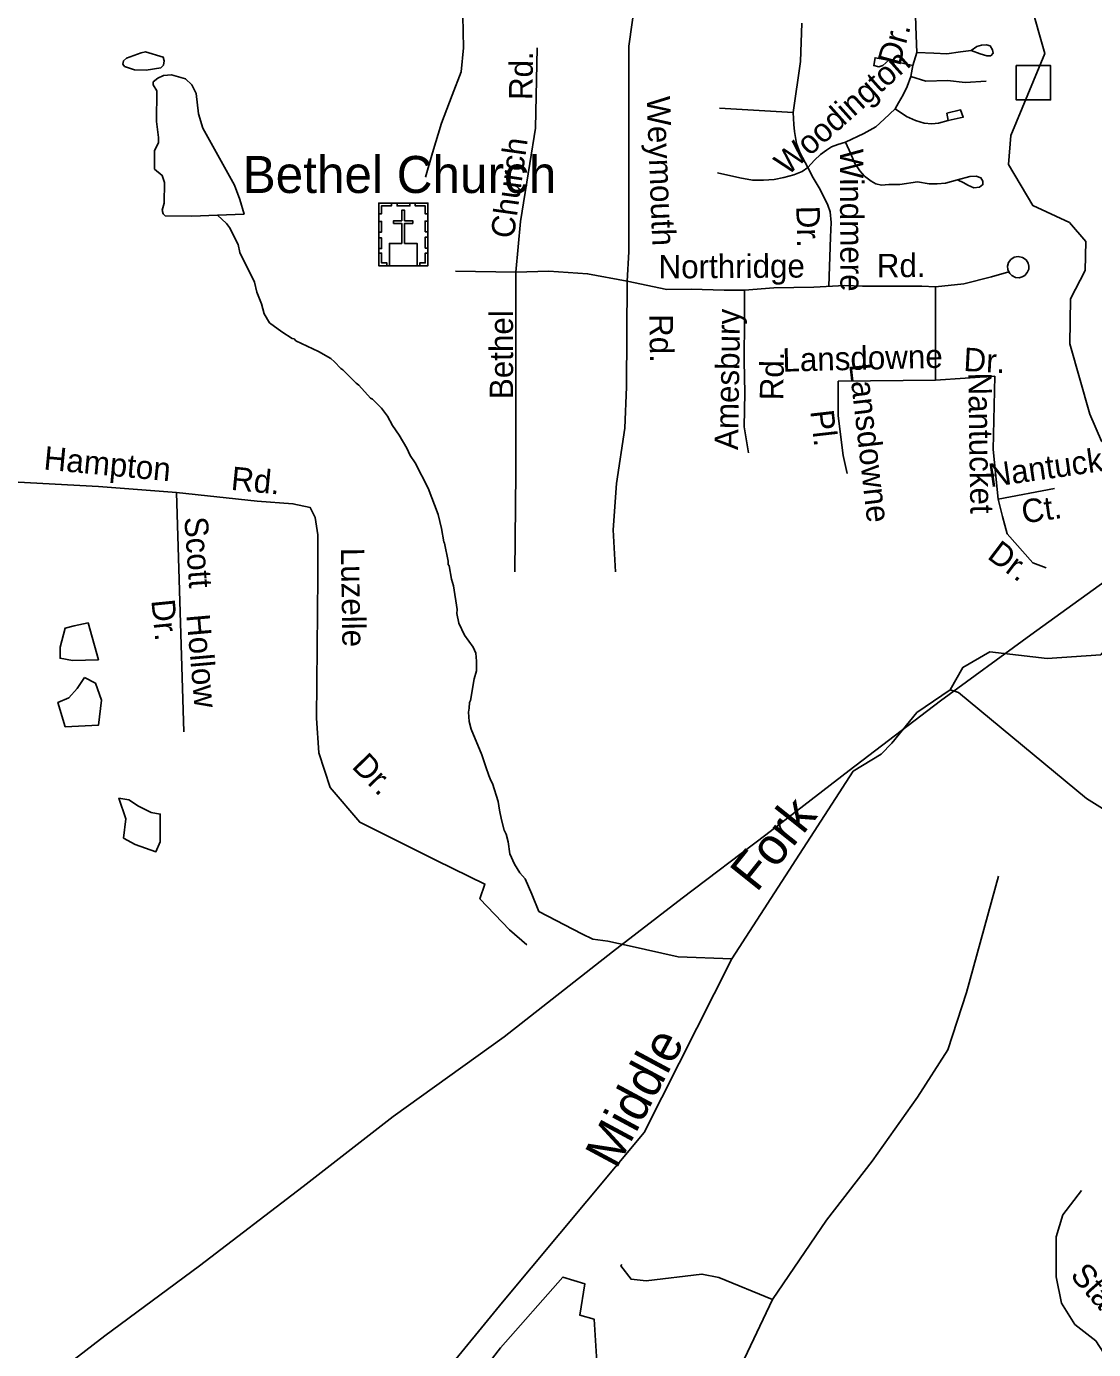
# Model space of a CAD drawing. Extents: x 1547597 to 1699558, y 810033 to 920809.
# Drawn here: x 1613131 to 1617455, y 836281 to 841645 of the extents above; entities that cross this region are included whole.
import ezdxf

# ---------------------------------------------------------------- set-up
doc = ezdxf.new("R2010")
doc.units = 0
for name, color, linetype in [('Exist Cultural Church with Cemetery CELL', 7, 'Continuous'), ('Exist Cultural Church with Cemetery Label', 7, 'Continuous'), ('Exist Hydrographic Creek Single Shore', 7, 'Continuous'), ('Exist Hydrographic Misc Water Feature', 7, 'Continuous'), ('Exist Road Non-System Structure Non-Sys Other CELL', 7, 'Continuous'), ('Exist Road Non-System Type 51', 7, 'Continuous'), ('Exist Road Non-System Type 51 Label', 7, 'Continuous'), ('Exist Utilities Electrical Transmission Line', 7, 'Continuous'), ('Old_Level_32', 7, 'Continuous')]:
    doc.layers.add(name, color=color, linetype=linetype)

msp = doc.modelspace()

# ---------------------------------------------------------------- linework, layer by layer
at = {"layer": 'Exist Cultural Church with Cemetery CELL'}
for points in [[(1614558.9, 840929.1), (1614758, 840929.1), (1614758, 840674.5), (1614558.9, 840674.5)], [(1614558.9, 840885.8), (1614570.2, 840885.8), (1614570.2, 840918), (1614610.8, 840918), (1614610.8, 840929.1), (1614558.9, 840929.1)], [(1614633, 840929.1), (1614684.8, 840929.1), (1614684.8, 840917.7), (1614633, 840917.7)], [(1614758, 840885.7), (1614746.7, 840885.7), (1614746.7, 840917.9), (1614706.1, 840917.9), (1614706.1, 840929.1), (1614758, 840929.1)], [(1614602, 840674.5), (1614714.1, 840674.5), (1614714.1, 840765.1), (1614663.4, 840765.1), (1614663.4, 840846.6), (1614696.4, 840846.6), (1614696.4, 840857.6), (1614663.4, 840857.6), (1614663.4, 840899.8), (1614651.8, 840899.8), (1614651.8, 840857.6), (1614618.7, 840857.6), (1614618.7, 840846.6), (1614651.8, 840846.6), (1614651.8, 840765.1), (1614602, 840765.1)], [(1614558.9, 840811.6), (1614558.9, 840854.9), (1614570.3, 840854.9), (1614570.3, 840811.6)], [(1614746.6, 840812.7), (1614746.6, 840856), (1614758, 840856), (1614758, 840812.7)], [(1614558.9, 840744.4), (1614558.9, 840787.7), (1614570.2, 840787.7), (1614570.2, 840744.4)], [(1614746.6, 840746.7), (1614746.6, 840790.1), (1614758, 840790.1), (1614758, 840746.7)], [(1614592, 840674.5), (1614592, 840686), (1614570, 840686), (1614570, 840726.4), (1614558.8, 840726.4), (1614558.8, 840674.5)], [(1614724.8, 840674.5), (1614724.8, 840686), (1614746.8, 840686), (1614746.8, 840726.4), (1614758, 840726.4), (1614758, 840674.5)]]:
    msp.add_lwpolyline(points, close=True, dxfattribs=at)
at = {"layer": 'Exist Hydrographic Creek Single Shore'}
for points in [[(1617628.7, 839885.9), (1617487.7, 839964.3), (1617439.8, 840073.6), (1617359.7, 840357.6), (1617361.7, 840541.3), (1617421.7, 840655), (1617423.8, 840773.1), (1617357.7, 840850), (1617208.8, 840918.6), (1617110.8, 841084.8), (1617120.7, 841202.7), (1617258.7, 841534.8), (1617199.3, 841738.9), (1617120, 842070.6)], [(1616874.7, 838955.8), (1616925.7, 839046.7), (1617034.7, 839110.1), (1617267.7, 839082.5), (1617484.8, 839097.8), (1617586.8, 839220.4), (1617628.7, 839885.9)], [(1614460.8, 835508.8), (1614470.7, 835610.4), (1614597, 835906.8), (1615059.6, 836472.7), (1615634.8, 837160.9), (1615989.5, 837865.5), (1616480.7, 838625.6), (1616595.2, 838695.1), (1616638.1, 838739.6), (1616739.7, 838863.4), (1616874.7, 838955.8)], [(1619297.7, 838105.7), (1619024.7, 838308.2), (1618742.8, 838422.2), (1618593.7, 838448.3), (1618074.7, 838320.9), (1617816.7, 838332.7), (1617617.7, 838395.9), (1617426.7, 838514.6), (1616907.8, 838945.3), (1616874.7, 838955.8)]]:
    msp.add_lwpolyline(points, dxfattribs=at)
at = {"layer": 'Exist Hydrographic Misc Water Feature'}
for points in [[(1613595.1, 841538.5), (1613536.4, 841516.6), (1613523.6, 841505.2), (1613520.9, 841491.8), (1613528.6, 841482.3), (1613569, 841469.5), (1613616.6, 841467.7), (1613674.8, 841477.3), (1613686, 841487.9), (1613689.1, 841505), (1613684.3, 841520.7), (1613612.9, 841541.5), (1613595.1, 841538.5)], [(1613904.5, 840880), (1614012.5, 840884.1), (1613995.2, 840942.9), (1613974.1, 841001.8), (1613845.2, 841233.2), (1613827.9, 841290.2), (1613818.3, 841373.6), (1613800.8, 841407.8), (1613775.6, 841432.7), (1613718.1, 841449.4), (1613685.9, 841446), (1613663, 841435.8), (1613643.9, 841420), (1613644.8, 841408.6), (1613659.6, 841383.9), (1613658.3, 841259), (1613666.1, 841194.5), (1613665.9, 841173.7), (1613650.4, 841141.7), (1613649.6, 841067), (1613681.5, 841041.1), (1613690.6, 841011.7), (1613688.7, 840928.4), (1613680.8, 840900.1), (1613684.4, 840885.9), (1613692.8, 840877.3), (1613801.6, 840876.1), (1613904.5, 840880)], [(1613904.5, 840880), (1613941.8, 840845.9), (1613953.6, 840829.8), (1613988.5, 840761.3), (1613996.1, 840729.2), (1614054.5, 840608.4), (1614063.9, 840568.3), (1614083.3, 840520), (1614094.6, 840479.8), (1614116.2, 840443.5), (1614165.6, 840406.9), (1614207.2, 840380.3), (1614215.2, 840378.2), (1614223.1, 840370.1), (1614314.5, 840326.8), (1614364, 840298.2), (1614379.9, 840285.9), (1614405.4, 840257.6), (1614413.4, 840253.5), (1614466.6, 840198.7), (1614478.5, 840190.6), (1614525.8, 840137.9), (1614533.7, 840133.8), (1614569.1, 840097.3), (1614594.7, 840065), (1614614.1, 840026.7), (1614641.6, 839988.3), (1614672.9, 839935.9), (1614686.4, 839905.7), (1614706, 839875.4), (1614758.6, 839772.8), (1614799.1, 839666.2), (1614812.3, 839610.1), (1614821.7, 839555.9), (1614825.6, 839549.9), (1614840.5, 839477.7), (1614840.3, 839463.7), (1614844.3, 839457.6), (1614853.5, 839403.5), (1614861.1, 839377.4), (1614875.8, 839281.3), (1614875.6, 839265.3), (1614883.1, 839225.1), (1614906.3, 839176.8), (1614941.7, 839128.3), (1614951.4, 839104.2), (1614954.9, 839072.2), (1614954.4, 839032.2), (1614945.9, 839000.3), (1614930.7, 838912.6), (1614926.6, 838904.6), (1614924.4, 838880.6), (1614922.1, 838864.7), (1614925.6, 838826.7), (1614933.2, 838796.6), (1614975.8, 838692), (1614993.1, 838643.7), (1615004.6, 838607.6), (1615012.3, 838587.5), (1615020.1, 838575.4), (1615043.1, 838503.1), (1615048.6, 838467), (1615056.1, 838428.9), (1615067.5, 838386.8), (1615075.3, 838370.7), (1615082.8, 838338.6), (1615090.2, 838290.4), (1615108.7, 838248.5), (1615130.5, 838214.2)], [(1613318.1, 839074.6), (1613422.5, 839077.6), (1613380.7, 839226.8), (1613324.1, 839214.8), (1613288.3, 839205.9), (1613267.4, 839128.3), (1613267.4, 839083.5), (1613318.1, 839074.6)], [(1613365.8, 839006), (1613336, 838961.2), (1613303.2, 838922.4), (1613258.5, 838904.5), (1613288.3, 838806), (1613422.5, 838812), (1613434.4, 838913.5), (1613410.5, 838982.1), (1613365.8, 839006)], [(1613546.1, 838509.7), (1613505.3, 838516.2), (1613533.2, 838432.2), (1613524.6, 838354.7), (1613572, 838328.9), (1613655.8, 838298.7), (1613673.1, 838339.6), (1613673.1, 838451.6), (1613636.5, 838458), (1613584.9, 838483.9), (1613546.1, 838509.7)], [(1615130.5, 838214.2), (1615152.5, 838189.6), (1615179.4, 838126.9), (1615207.1, 838057.3), (1615381.1, 837966.7), (1615426.8, 837944.9), (1615486.4, 837936), (1615572.9, 837918.1), (1615772.6, 837873.3), (1615989.5, 837865.5)], [(1614574.3, 835669.3), (1615052.2, 836287.6), (1615304.8, 836574.6), (1615393.6, 836547.3), (1615373.1, 836420.9), (1615431.1, 836403.8), (1615448.2, 836144.1), (1615417.5, 835990.4), (1615414, 835891.3), (1615321.9, 835833.2), (1614584.6, 835628.3), (1614574.3, 835669.3)]]:
    msp.add_lwpolyline(points, dxfattribs=at)
at = {"layer": 'Exist Road Non-System Structure Non-Sys Other CELL'}
msp.add_lwpolyline([(1617142.2, 841486.2), (1617281.1, 841486.2), (1617281.1, 841347.1), (1617142.2, 841347.1)], close=True, dxfattribs=at)
at = {"layer": 'Exist Road Non-System Type 51'}
for points in [[(1614891.2, 841940.8), (1614893.5, 841799.5), (1614899.7, 841688.3), (1614902.1, 841558.9), (1614892.5, 841461), (1614856.2, 841366.8), (1614812.7, 841253), (1614775.9, 841132.4), (1614748, 841033.8)], [(1615598.6, 841758.8), (1615571.9, 841564.6), (1615571.9, 841233.1), (1615571.9, 840730.9), (1615565.4, 840612)], [(1616734, 841688), (1616736.7, 841608.4), (1616739.3, 841539.5)], [(1616273.2, 841658.8), (1616267.9, 841502.4), (1616238.7, 841295.7)], [(1615200.5, 841557.9), (1615193.8, 841233.1), (1615170.4, 841089.1), (1615133.6, 840854.8), (1615113.7, 840648.9)], [(1616739.3, 841539.5), (1616723.5, 841486.5)], [(1616739.3, 841539.5), (1616808.2, 841536.9), (1616861.2, 841534.2), (1616916.8, 841542.2), (1616959.2, 841547.5), (1616983, 841563.4), (1617001.6, 841568.7), (1617021.3, 841570.4), (1617036, 841566), (1617046.6, 841550.1), (1617049.2, 841536.9), (1617038.6, 841526.3), (1617022.8, 841526.3), (1616996.3, 841534.2), (1616959.2, 841547.5)], [(1616723.5, 841486.5), (1616625.5, 841507.7), (1616569.8, 841518.3), (1616564.5, 841486.5), (1616585.7, 841481.2), (1616601.6, 841486.5), (1616625.5, 841507.7)], [(1616723.5, 841486.5), (1616715.5, 841441.5)], [(1616715.5, 841441.5), (1616699.6, 841401.7), (1616683.7, 841367.3), (1616665.2, 841335.5), (1616651.9, 841311.6)], [(1616715.5, 841441.5), (1616776.4, 841422.9), (1616863.8, 841425.6), (1616935.3, 841417.6), (1617020.1, 841422.9)], [(1616238.7, 841295.7), (1615939.4, 841314.3)], [(1616651.9, 841311.6), (1616606.9, 841269.2), (1616572.5, 841237.4), (1616524.8, 841210.9), (1616450.6, 841176.4)], [(1616651.9, 841311.6), (1616697, 841279.8), (1616734, 841263.9), (1616768.5, 841253.3), (1616800.3, 841250.7), (1616826.8, 841253.3), (1616866.5, 841263.9)], [(1616866.5, 841263.9), (1616861.2, 841293.1), (1616916.8, 841306.3), (1616927.4, 841277.2), (1616866.5, 841263.9)], [(1616238.7, 841295.7), (1616241.4, 841248), (1616244, 841218.9), (1616252, 841171.1), (1616265.2, 841134), (1616297, 841073.1)], [(1616450.6, 841176.4), (1616419.6, 841166.9), (1616394.1, 841156.3), (1616372.9, 841143.5), (1616349.5, 841126.5), (1616324, 841103.1), (1616297, 841073.1)], [(1616450.6, 841176.4), (1616471.8, 841128.7), (1616487.7, 841089), (1616508.9, 841059.8), (1616527.5, 841038.6), (1616553.9, 841017.4), (1616572.5, 841006.8), (1616596.3, 841001.5), (1616625.5, 841004.2), (1616670.5, 841004.2), (1616742, 841014.8), (1616789.7, 841006.8), (1616821.5, 841006.8), (1616855.9, 841009.5), (1616903.6, 841022.7), (1616953.9, 841036), (1616980.4, 841038.6), (1616998.9, 841030.7), (1617006.9, 841017.4), (1617006.9, 841004.2), (1616993.6, 840993.6), (1616969.8, 840990.9), (1616945.9, 841001.5), (1616930.4, 841011), (1616903.6, 841022.7)], [(1616297, 841073.1), (1616275.2, 841056.4), (1616241.2, 841043.7), (1616200.9, 841033), (1616160.5, 841024.5), (1616118, 841022.4), (1616073.5, 841022.4), (1616022.5, 841030.9), (1615931.2, 841052.2)], [(1616297, 841073.1), (1616319.8, 841030.9), (1616343.1, 840990.5), (1616362.3, 840954.4), (1616379.2, 840920.4), (1616387.7, 840892.8), (1616392, 840850.3), (1616389.9, 840790.8), (1616383.2, 840591.4)], [(1617111.9, 840650.7), (1617108.3, 840660), (1617107.4, 840673), (1617111.3, 840687.5), (1617120.5, 840700.1), (1617134.1, 840709.3), (1617149.8, 840712.3), (1617167.5, 840708.6), (1617181.9, 840698.5), (1617189.9, 840685.5), (1617193, 840673.4), (1617192.6, 840661), (1617186.9, 840647.4), (1617176.8, 840635.7), (1617166.7, 840629.7), (1617154, 840626.2), (1617138.7, 840627.5), (1617124, 840635), (1617115.6, 840643.8), (1617111.9, 840650.7)], [(1615113.7, 840648.9), (1614869.5, 840652.2)], [(1615113.7, 840648.9), (1615113.7, 839835.2), (1615110.4, 839433.5)], [(1615565.4, 840612), (1615404.8, 840642.2), (1615247.6, 840652.2), (1615113.7, 840648.9)], [(1615565.4, 840612), (1615562, 840183.5), (1615555.3, 840016.1), (1615521.9, 839791.7), (1615508.5, 839604.2), (1615518.5, 839433.5)], [(1615565.4, 840612), (1615726, 840578.6), (1615824.1, 840580.1), (1615957.9, 840576.2), (1616040.5, 840575.2)], [(1616814.9, 840589.1), (1616929.2, 840601.4), (1617041.6, 840629.7), (1617111.9, 840650.7)], [(1616040.5, 840575.2), (1616040.9, 840461.6), (1616040.1, 840287.7), (1616041.6, 840159.2), (1616039.2, 840021.4), (1616057.7, 839916.8)], [(1616040.5, 840575.2), (1616159.9, 840584.9), (1616321.6, 840588.5), (1616447.6, 840594.5)], [(1616447.6, 840594.5), (1616519.6, 840591.4), (1616659.5, 840591.4), (1616759.3, 840592), (1616814.9, 840589.1)], [(1616814.9, 840589.1), (1616814.9, 840210.8)], [(1616814.9, 840210.8), (1616420.1, 840207.4)], [(1616420.1, 840207.4), (1616420.1, 840066.8), (1616440.2, 839906.1), (1616456.9, 839832.4)], [(1616814.9, 840210.8), (1617055.8, 840227.5)], [(1617055.8, 840227.5), (1617049.1, 839929.5), (1617069.2, 839728.6)], [(1612946.5, 839805.8), (1613423.1, 839780), (1613739.2, 839754.9)], [(1613739.2, 839754.9), (1614065.4, 839719.8), (1614210.9, 839709.7), (1614281.1, 839694.7), (1614301.2, 839654.5), (1614311.2, 839584.2), (1614311.2, 839413.5), (1614306.2, 838841), (1614316.2, 838700.4), (1614361.4, 838559.8), (1614481.8, 838419.2), (1614792.9, 838263.6), (1614988.6, 838168.2), (1614968.5, 838107.9), (1615088.9, 837982.4), (1615159.2, 837922.1)], [(1613739.2, 839754.9), (1613769.3, 838785.8)], [(1617069.2, 839728.6), (1617296.7, 839772.1)], [(1617069.2, 839728.6), (1617085.9, 839658.3), (1617106, 839588), (1617209.7, 839470.8), (1617263.2, 839450.7)], [(1616154.9, 836483.9), (1616373.5, 836805.3), (1616558, 837044.6), (1616742.5, 837304.4), (1616865.4, 837495.8), (1616940.6, 837728.3), (1617070.4, 838200.1)], [(1618269, 835931.7), (1618102.2, 835987.8), (1617855.4, 836064.2), (1617729.8, 836109.1), (1617599.7, 836158.5), (1617514.5, 836239.3), (1617465.1, 836315.6), (1617379.9, 836383), (1617326, 836468.3), (1617303.6, 836576), (1617303.6, 836737.7), (1617330.5, 836827.5), (1617406.8, 836926.2)], [(1615543.4, 836625), (1615540, 836620.7), (1615581, 836566), (1615642.5, 836559.1), (1615868, 836586.5), (1615936.3, 836572.8), (1616154.9, 836483.9)], [(1616154.9, 836483.9), (1615888.5, 835923.3)]]:
    msp.add_lwpolyline(points, dxfattribs=at)
at = {"layer": 'Exist Utilities Electrical Transmission Line'}
msp.add_lwpolyline([(1613015.1, 836003.1), (1613448.1, 836336.1), (1613832, 836620.1), (1614252.8, 836941.6), (1614616.9, 837225.7), (1615067.5, 837548.6), (1615506.5, 837893.7), (1615787.7, 838111.3), (1616127.5, 838368), (1616465.2, 838628.5), (1616835.3, 838910.7), (1617201.3, 839178.8), (1617599.4, 839466.5)], dxfattribs=at)

# ---------------------------------------------------------------- texts
at = {"layer": 'Exist Cultural Church with Cemetery Label'}
msp.add_text('Bethel Church', height=150, dxfattribs=at).set_placement((1614007, 840969.8))
at = {"layer": 'Exist Road Non-System Type 51 Label'}
for s, rotation, p in [('Dr.', 74.6832, (1616670.5, 841481.3)), ('Rd.', 89.1397, (1615181.1, 841346.1)), ('Woodington', 41.7287, (1616214.9, 841037)), ('Weymouth', 272.2008, (1615644.2, 841360.3)), ('Church', 81.9559, (1615105.5, 840781.7)), ('Windmere', 270.2178, (1616427.3, 841148.8)), ('Dr.', 271.3274, (1616250.7, 840916.9)), ('Northridge', 0.37, (1615692.7, 840623.1)), ('Rd.', 0.3313, (1616577.4, 840627.8)), ('Amesbury', 89.1396, (1616014.6, 839927.4)), ('Bethel', 90.0963, (1615103.2, 840134.3)), ('Rd.', 270.6614, (1615655.5, 840478.2)), ('Lansdowne', 1.4293, (1616195.7, 840245.3)), ('Dr.', 356.9967, (1616926.8, 840248.4)), ('Rd.', 89.0045, (1616197.5, 840128.7)), ('Lansdowne', 276.5317, (1616464.9, 840274.9)), ('Nantucket', 270.872, (1616947.7, 840241.2)), ('Pl.', 276.5317, (1616307.3, 840085.7)), ('Hampton', 354.6087, (1613198.1, 839849.1)), ('Nantucket', 8.1714, (1617036.7, 839776.9)), ('Rd.', 354.4318, (1613957.1, 839766.5)), ('Ct.', 8.1714, (1617170.8, 839629.6)), ('Scott', 273.9873, (1613770.4, 839654.5)), ('Dr.', 322.8408, (1617020.3, 839491.3)), ('Luzelle', 270.8853, (1614405.2, 839530.8)), ('Dr.', 275.7066, (1613636.6, 839318.3)), ('Hollow', 275.0661, (1613778.8, 839259.1)), ('Dr.', 314.1351, (1614445.6, 838641.8)), ('Starling', 311.4945, (1617357.1, 836579.5))]:
    msp.add_text(s, height=95, rotation=rotation, dxfattribs=at).set_placement(p)
at = {"layer": 'Old_Level_32'}
for s, rotation, p in [('Fork', 51.3473, (1616089.6, 838130.6)), ('Middle', 61.764, (1615521, 837008.3))]:
    msp.add_text(s, height=150, rotation=rotation, dxfattribs=at).set_placement(p)

doc.saveas('drawing.dxf')
